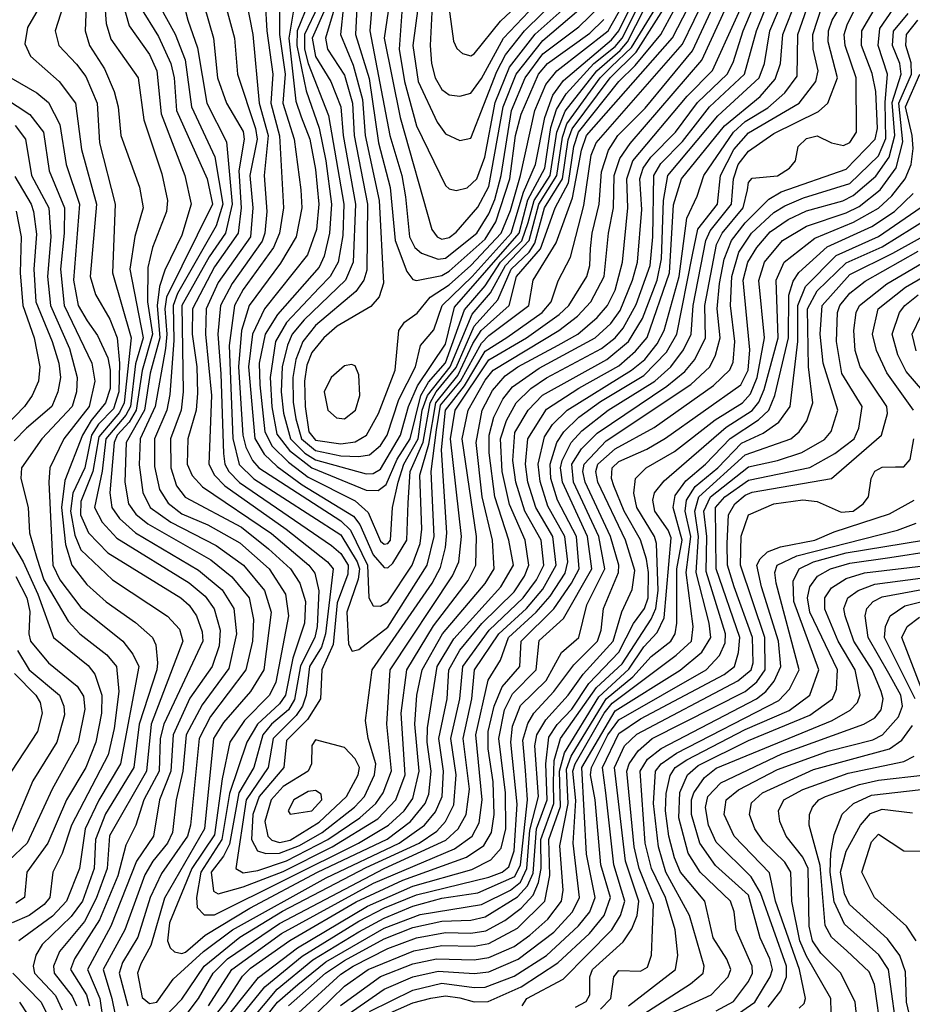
# Model space of a CAD drawing. Extents: x 501367 to 657802, y 482273 to 547541.
# Tile 557 of 656: x 591365 to 593839, y 532169 to 534896. Entities that reach past the tile are written whole.
import ezdxf

# ---------------------------------------------------------------- set-up
doc = ezdxf.new("R2010")
doc.units = 0

msp = doc.modelspace()

# ---------------------------------------------------------------- linework, layer by layer
at = {"layer": '0CON20XD'}
for points in [[(591993.6, 534945), (592011, 534855), (592029.2, 534665), (592053.7, 534575), (592042.4, 534465), (592050.3, 534365), (592045.1, 534305), (592037.5, 534282.5), (591954.1, 534165.9), (591922, 534105), (591914.8, 534025), (591922.3, 533915), (591930, 533695), (591934.1, 533665), (591944.7, 533645), (591974.2, 533614.2), (592229.5, 533439.5), (592255, 533417.4), (592275.8, 533385), (592275, 533360.6), (592245, 533280.7), (592234, 533166), (592202.7, 533095), (592198.6, 533015), (592162.5, 532957.5), (592105, 532899.3), (592097.6, 532825), (592029.3, 532745), (592011.4, 532695), (592008, 532625), (592024.3, 532594.3), (592047.1, 532587.1), (592085, 532587.7), (592141.1, 532608.9), (592203.1, 532645), (592293.2, 532715), (592320.5, 532745), (592348.9, 532805), (592351.9, 532835), (592331.4, 532905), (592324, 532955), (592342, 533095), (592508.6, 533335), (592531.1, 533378.9), (592545.3, 533434.7), (592549.1, 533475), (592534.5, 533704.5), (592545, 533815), (592598, 533882), (592655, 533978.4), (592715, 534015.5), (592812.9, 534085), (592838.2, 534115), (592857.2, 534172.8), (592891.7, 534238.3), (592928.9, 534381.1), (592948.9, 534521.1), (592962.4, 534555), (593201.5, 534828.5), (593331.4, 535095)], [(591818.2, 534945), (591831.2, 534895), (591858.2, 534818.2), (591884, 534665), (591938.1, 534558.1), (591953.7, 534385), (591935.5, 534304.5), (591890.4, 534239.6), (591814.4, 534105), (591818.8, 533865), (591812.4, 533815), (591782.9, 533735), (591783.8, 533655), (591800.1, 533605), (591823.7, 533573.7), (591980.3, 533490.3), (592055, 533430.1), (592115.5, 533375), (592142, 533335), (592157.7, 533285), (592154.6, 533225), (592122.6, 533127.4), (592102.1, 533025), (592085, 533000.8), (592024.3, 532945), (591994.7, 532895), (591946.7, 532753.3), (591925.8, 532625), (591867, 532535), (591855.1, 532465), (591857.2, 532437.2), (591876.8, 532416.8), (591905, 532416.6), (592304.3, 532615.7), (592387.4, 532665), (592430.5, 532705), (592455, 532738.7), (592471.9, 532815), (592460.1, 532945), (592465.7, 533025), (592480.3, 533095), (592536.7, 533195), (592655, 533334.8), (592679.7, 533375), (592675.7, 533454.3), (592647, 533575), (592630.2, 533725), (592647.1, 533815), (592675, 533868.7), (592710.8, 533909.3), (592745.8, 533935), (592857, 533995), (592911.4, 534025), (592965, 534071.5), (592993.9, 534105), (593015, 534146.8), (593035.8, 534224.2), (593049.9, 534375), (593048, 534455), (593064.1, 534505), (593215.2, 534684.8), (593284.5, 534755.5), (593412.7, 535037.3)], [(591468.6, 535015), (591387, 534875), (591379.8, 534829.8), (591395.3, 534795), (591474.8, 534725), (591519.8, 534665), (591536.6, 534536.6), (591578.5, 534385), (591560.5, 534185), (591575.1, 534135.1), (591615, 534066.9), (591635.2, 534015.2), (591642.1, 533945), (591640, 533865), (591625, 533818.3), (591583.9, 533776.1), (591564.3, 533745), (591545.6, 533655), (591512.3, 533585), (591506.3, 533535), (591518.7, 533468.7), (591535, 533427.6), (591623, 533345), (591775, 533244.3), (591808.2, 533208.2), (591817.7, 533175), (591730.2, 532945), (591716.4, 532815), (591614.6, 532635.4), (591607.4, 532545), (591577.6, 532462.4), (591545, 532398), (591476.2, 532315), (591459.2, 532275), (591461.4, 532255), (591511.2, 532191.2), (591522.5, 532165)], [(591697.1, 534935), (591750.1, 534850.1), (591783.8, 534775), (591793.7, 534735), (591799.6, 534645), (591884.6, 534455), (591899.9, 534385), (591772.6, 534127.4), (591767.7, 534095), (591773.1, 534025), (591769, 533985), (591740.7, 533825), (591699.7, 533735), (591696.8, 533663.2), (591706.7, 533586.7), (591726.9, 533545), (591784, 533504), (591909.8, 533439.8), (591985.5, 533385.5), (592043.3, 533315), (592061.9, 533255), (592042.1, 533095), (592005.4, 533035), (591930.5, 532949.5), (591902.5, 532905), (591877.1, 532655), (591767.1, 532462.9), (591728.4, 532331.5), (591701.3, 532281.3), (591692.1, 532255), (591705, 532187.8), (591725, 532171.5), (591745, 532174.8), (591791, 532239), (591874.9, 532315), (591955, 532374.9), (592215, 532519.5), (592416.8, 532615), (592486.9, 532665), (592517.5, 532702.5), (592535.7, 532745), (592539.4, 532815), (592526.7, 532905), (592549.4, 533015), (592554.6, 533095), (592585, 533149.7), (592645.9, 533224.1), (592735, 533311.9), (592764.1, 533355), (592776.3, 533385), (592766, 533455), (592722.9, 533552.9), (592702.4, 533645), (592697.8, 533735), (592714, 533786), (592741.2, 533835), (592782, 533875), (592825, 533904.3), (592977, 533985), (593015.3, 534014.7), (593037.8, 534042.2), (593073.1, 534106.9), (593111.8, 534215), (593119.5, 534295), (593122.6, 534465), (593142, 534498), (593201.6, 534558.4), (593238, 534605), (593277, 534655), (593373.7, 534745), (593407.2, 534865), (593466.7, 535015)], [(592040.6, 535025), (592050.2, 534865), (592066.5, 534745), (592061.5, 534665), (592085.5, 534574.5), (592096.6, 534375), (592085.5, 534305), (592068.6, 534265), (591985, 534149), (591960.3, 534105), (591945.8, 533994.2), (591956.2, 533736.2), (591973.9, 533663.9), (592014.4, 533624.4), (592255, 533469), (592300.9, 533395), (592306.6, 533375), (592303.6, 533346.4), (592271.9, 533255), (592276.5, 533166.5), (592286.7, 533146.7), (592305, 533151.5), (592385, 533213.9), (592494.7, 533385), (592513.4, 533465), (592505.5, 533645), (592520.6, 533760.6), (592531.8, 533828.2), (592587, 533895), (592645, 534000.4), (592665, 534021.6), (592775.7, 534105), (592787.8, 534175), (592851.8, 534278.2), (592897.4, 534402.6), (592921.7, 534535), (592935.6, 534575), (593174, 534846), (593260.5, 535015)], [(592085.5, 535015), (592084.9, 534855.1), (592101.3, 534745), (592094.9, 534665), (592125.8, 534565), (592144.6, 534425), (592147.2, 534375), (592131.9, 534295), (592088.4, 534221.6), (592001.6, 534105), (591980.1, 534035), (591971.9, 533935), (591983.8, 533745), (591992.3, 533712.3), (592010.4, 533675), (592028.2, 533655), (592255, 533508.2), (592282.4, 533482.4), (592329.5, 533385), (592332.7, 533295), (592345, 533272.7), (592365, 533271.4), (592385, 533284), (592452.4, 533385), (592474.7, 533445), (592479.7, 533485), (592473.9, 533635), (592499.3, 533720.7), (592518.7, 533835), (592579.1, 533910.9), (592620.8, 533999.2), (592644.4, 534035.6), (592722, 534105), (592742.1, 534185), (592808.1, 534261.9), (592848.9, 534375), (592885.6, 534444.4), (592900.3, 534545), (592913.7, 534585), (593025, 534725.1), (593070.8, 534769.2), (593141.4, 534855), (593178.2, 534921.8)], [(592270.5, 535015), (592254.3, 534855), (592289.8, 534769.8), (592315.7, 534675), (592323, 534575), (592361.2, 534395), (592373.4, 534166.6), (592361.4, 534128.6), (592338.3, 534101.7), (592245, 534047.2), (592207.9, 534015), (592175, 533974.8), (592160.7, 533939.3), (592154.7, 533894.7), (592156, 533825), (592166.6, 533755), (592185, 533731.3), (592255, 533721.3), (592295, 533726.9), (592326, 533745), (592360, 533805), (592405.7, 533925), (592416, 534035), (592431.4, 534058.6), (592466.4, 534083.6), (592502.7, 534127.3), (592555, 534162.1), (592615, 534214.9), (592699.1, 534305), (592725, 534367.4), (592752.7, 534465), (592793, 534645), (592823, 534717), (592853.9, 534755), (592995.6, 534865), (593055, 534971)], [(592347.9, 535015), (592335.3, 534865), (592391.1, 534575), (592424.5, 534465), (592434, 534406)], [(592432.7, 535035), (592417.2, 534815), (592431.7, 534725), (592465, 534602.3), (592545, 534436.9), (592555, 534427.5), (592575, 534423.1), (592605, 534430.5), (592631.9, 534455), (592654.2, 534515), (592682.9, 534667.1), (592722.3, 534765), (592793.7, 534856.3), (592893.5, 534945)], [(592543.6, 535013.6), (592567, 534837), (592576.7, 534816.8), (592592.2, 534802.2), (592615, 534796.5), (592625, 534802.1), (592697.5, 534892.5), (592811.1, 534998.9)], [(592666.6, 533696.6), (592666.1, 533745), (592679.5, 533795), (592704, 533845), (592730.8, 533879.2), (592805, 533931.2), (592959.5, 534015), (593002.8, 534055), (593028.9, 534091.1), (593063.7, 534175), (593077.2, 534225), (593089.1, 534370.9), (593083.8, 534455), (593093, 534485), (593113.8, 534515), (593182.2, 534585), (593243.1, 534666.9), (593325.4, 534745), (593342.6, 534777.4), (593369.7, 534865), (593432.6, 535015)], [(591735, 532100.7), (591815, 532182.9), (591876.6, 532275), (591975.1, 532355), (592093.5, 532426.5), (592325, 532547.7), (592471.9, 532615), (592521.1, 532648.9), (592544.9, 532675.1), (592568.2, 532721.8), (592574.6, 532805), (592559.7, 532905), (592585.1, 533015), (592592.8, 533105), (592666.5, 533205), (592760.5, 533295), (592797.6, 533345), (592817.3, 533385), (592810.3, 533455), (592765.1, 533535.1), (592739.8, 533615), (592731.9, 533675), (592737.3, 533752.7), (592774.4, 533815), (592813.7, 533856.3), (592992, 533955), (593052.2, 534005), (593091, 534069), (593131.8, 534175), (593143.6, 534233.6), (593149, 534395), (593161.1, 534465), (593300.1, 534629.9), (593414.4, 534735), (593428.9, 534775), (593444.2, 534865), (593494.6, 534985.3)], [(592127.5, 534945), (592111.5, 534845), (592130.9, 534670.9), (592145, 534627.6), (592168.9, 534565), (592185, 534481.4), (592193.9, 534385), (592187.5, 534315), (592162.5, 534245), (592043.6, 534095), (592010.9, 534025), (591999.2, 533935), (592016.5, 533736.5), (592042.6, 533692.6), (592078.5, 533658.5), (592148.1, 533608.1), (592290.6, 533520.6), (592307.7, 533497.7), (592345, 533414.3), (592375, 533378.7), (592385, 533377.9), (592399, 533391), (592437.9, 533455), (592442, 533558), (592447.4, 533645), (592483.7, 533726.3), (592502.5, 533835), (592519.5, 533865), (592575, 533933), (592625, 534047.2), (592690, 534120), (592727.4, 534205), (592777.3, 534252.7), (592793.1, 534276.9), (592819.2, 534375), (592869.4, 534455), (592885, 534563), (592895.7, 534594.3), (593001.1, 534735), (593073.8, 534806.1), (593185.7, 534984.3)], [(592295, 533563.3), (592331, 533531), (592365, 533452.2), (592375, 533443.8), (592385, 533445.2), (592392.9, 533455), (592398.2, 533545), (592414, 533615), (592429.4, 533665), (592469.6, 533735), (592480.9, 533815), (592494.9, 533855), (592558.4, 533935), (592619.2, 534080.8), (592670.1, 534139.9), (592711.7, 534215), (592777.2, 534285), (592803.8, 534385), (592853.8, 534465), (592869.2, 534570.8), (592881.8, 534608.2), (592973.6, 534735), (593003.9, 534766.1), (593060.4, 534819.6), (593170.7, 534999.3)], [(592303.6, 535005), (592295.5, 534855), (592333.6, 534733.6), (592360, 534555), (592391.5, 534431.5), (592405.3, 534285), (592438.3, 534198.3), (592455, 534176.9), (592465, 534173.8), (592535, 534187.4), (592555, 534199.5), (592655, 534288.2), (592685, 534336.5), (592723, 534455), (592739.5, 534575), (592754.9, 534634.9), (592803.3, 534745), (592828.2, 534775), (592945, 534859.3), (592983.5, 534896.5)], [(592509.2, 534955), (592502.6, 534825), (592506.4, 534775), (592516.7, 534735), (592535, 534702.4), (592555, 534688), (592585, 534684.3), (592615, 534693), (592645, 534733.5), (592705.5, 534845), (592846.3, 534993.7)], [(592469.1, 534935), (592455.1, 534824.9), (592469.2, 534725), (592522.4, 534612.4), (592545, 534579.7), (592585, 534561.8), (592615, 534568.5), (592687.3, 534752.7), (592711, 534799), (592764.2, 534865.8), (592864.9, 534965.1)], [(591485.9, 534935), (591464, 534865), (591474.2, 534825), (591522.6, 534772.6), (591548.9, 534738.9), (591579.9, 534665), (591586.5, 534555), (591629.8, 534385), (591622.4, 534195), (591674.2, 534015), (591654.8, 533835), (591641.7, 533808.3), (591585, 533741.1), (591568.5, 533645), (591535, 533561.3), (591534.2, 533525), (591555.8, 533475), (591609.7, 533419.7), (591811.9, 533295), (591834.9, 533274.9), (591854.9, 533245), (591870.9, 533200.9), (591872.7, 533175), (591764.8, 532945.2), (591754.9, 532905), (591751.7, 532815), (591709.8, 532735), (591687.4, 532665), (591660, 532610), (591637.6, 532525), (591586.7, 532403.3), (591517, 532295), (591506.3, 532265), (591550.2, 532195), (591559.2, 532165)], [(591549.9, 534935), (591546.5, 534865), (591559, 534825), (591600.2, 534759.8), (591627.5, 534697.5), (591638.6, 534655), (591646, 534575), (591697.4, 534432.6)], [(591601.3, 534935), (591605.4, 534885.4), (591618, 534842), (591693.9, 534735), (591709, 534619), (591758.9, 534468.9), (591774.8, 534395), (591772.3, 534365), (591733.7, 534265), (591720.2, 534209.8), (591720, 534115), (591733.7, 534025), (591704.9, 533924.9), (591688.6, 533815), (591668.8, 533781.2), (591635.8, 533745), (591627.5, 533725), (591615.5, 533585.5), (591620.5, 533545), (591641.9, 533515), (591686.6, 533475), (591861.1, 533371.1), (591926.6, 533316.6), (591958.8, 533265), (591966.5, 533195), (591945, 533099), (591871.4, 532998.6), (591826.3, 532915), (591817.9, 532815), (591798.8, 532735), (591788.9, 532645), (591775.1, 532615), (591734.3, 532565.7), (591712.1, 532527.9), (591657.1, 532375), (591596.4, 532265), (591620.8, 532185), (591639.3, 532095)], [(591650.7, 534945), (591668.8, 534878.8), (591725, 534799.7), (591745.8, 534755), (591757.4, 534635), (591823, 534465), (591841, 534385), (591815, 534299.6), (591767.7, 534202.3), (591752.5, 534157.5), (591746.5, 534105), (591754, 534015), (591727, 533917), (591711.3, 533815), (591660.2, 533725), (591656.6, 533615), (591667.4, 533555), (591686.9, 533526.9), (591720.1, 533500.1), (591895, 533400.4), (591953.1, 533353.1), (592001.2, 533295), (592012.9, 533235), (592010.1, 533175), (591991.6, 533095), (591893.8, 532966.2), (591862.5, 532905), (591838.5, 532665), (591830, 532635), (591758.3, 532531.7)], [(591753.2, 534935), (591796.4, 534856.4), (591824, 534785), (591841.4, 534655), (591906.4, 534516.4), (591928.5, 534385), (591910.1, 534325), (591802.6, 534137.4), (591790.5, 534105), (591792.2, 534007.8), (591781.6, 533858.4), (591773.6, 533815), (591739.3, 533735), (591738.9, 533658.9), (591753.1, 533595), (591776.9, 533556.9), (591815, 533527.5), (591887, 533497), (591975, 533447.2), (592056.9, 533375), (592102, 533305), (592110.1, 533245), (592075, 533061.2), (592057.8, 533025), (591988.7, 532955), (591947.9, 532895), (591926.7, 532793.3), (591905, 532638.7), (591842.6, 532545), (591780.2, 532395), (591775.1, 532345), (591782.1, 532325), (591794.4, 532314.4), (591815, 532309.5), (591825, 532313.2), (591879.6, 532360.4), (592003.4, 532435), (592190.8, 532535), (592383.5, 532626.5), (592448.5, 532675), (592489.2, 532725), (592498.8, 532751.2), (592505.6, 532815), (592494.8, 532895), (592495.7, 532934.3), (592521.8, 533105), (592568.5, 533181.5), (592698.9, 533325), (592733.9, 533385), (592720.4, 533455), (592682.1, 533575), (592666.6, 533696.6)], [(591876.6, 534935), (591902.7, 534845), (591913.8, 534735), (591938.6, 534665), (591985, 534586.2), (591987.4, 534565), (591972.4, 534477.6), (591979.2, 534375), (591971.1, 534305), (591905, 534211.5), (591844.1, 534095), (591843.2, 534025), (591856.2, 533935), (591858, 533862), (591854.5, 533815), (591831.2, 533735), (591829.9, 533665), (591843.5, 533633.5), (591872.4, 533602.4), (592062.8, 533472.8), (592166.7, 533385), (592183.1, 533363.1), (592194, 533314), (592189.9, 533215), (592183.6, 533185), (592143.6, 533106.4), (592127.2, 533012.8), (592109.9, 532985), (592062.9, 532945), (592039.5, 532915), (592014.3, 532825), (591973, 532755), (591947.2, 532612.8), (591930.6, 532579.4), (591896.3, 532535), (591902.7, 532482.7), (591915, 532475.3), (591985, 532494.5), (592095, 532536.9), (592231.4, 532605), (592357.3, 532682.7), (592407.9, 532735), (592433.3, 532805), (592422.2, 532975), (592438.4, 533095), (592512.3, 533217.7), (592607.6, 533342.4), (592629.7, 533385), (592630.9, 533465), (592591.6, 533735), (592607.6, 533815), (592655, 533897.7), (592677.2, 533925), (592859.2, 534035), (592911, 534075), (592947.6, 534115), (592985.1, 534184.9), (592996.9, 534305), (593010.7, 534375), (593012.5, 534465), (593028, 534512), (593056.5, 534553.5), (593255.6, 534784.4), (593324.7, 534935)], [(591880.1, 532105), (591936.9, 532175), (591982.9, 532247.1), (592005, 532269.3), (592114.3, 532345.7), (592297.3, 532452.7), (592427.3, 532512.7), (592603.3, 532576.7), (592651.1, 532608.9), (592672.2, 532645), (592680.2, 532695), (592677, 532785), (592663.7, 532876.3), (592663, 532925), (592679.6, 532995), (592701.8, 533048.2), (592750.7, 533105), (592754.6, 533175), (592845.3, 533264.7), (592894.7, 533335), (592915.4, 533375), (592907.7, 533465), (592855.2, 533565.2), (592837.4, 533625), (592835.1, 533665), (592853.3, 533725), (592873, 533755), (592914.9, 533795), (592975, 533838.5), (593095, 533910.8), (593157.1, 533975), (593186.1, 534025), (593229.6, 534245), (593244.2, 534315.8), (593299.1, 534385), (593307.5, 534465), (593343.7, 534536.3), (593385, 534582.9), (593524.8, 534665), (593570.9, 534725), (593577.7, 534755), (593564, 534815), (593562.5, 534855), (593588.9, 534935)], [(591936, 534936), (591960.9, 534845), (591968.6, 534745), (592019.1, 534595), (592023.1, 534565), (592003, 534465), (592011.4, 534375), (592005.1, 534295), (591915, 534168.1), (591881.7, 534095), (591880.2, 534025), (591896.9, 533855), (591889.1, 533665), (591905.1, 533635), (591933.5, 533605), (592103.4, 533485), (592218.4, 533395), (592233.7, 533375), (592212.9, 533195), (592201.4, 533158.6), (592168.8, 533105), (592159.2, 533025), (592149.4, 532995), (592131.4, 532968.5), (592067.3, 532905), (592053.7, 532825), (591992.6, 532735), (591964, 532545), (591985, 532533.3), (592025, 532539.8), (592105, 532566.8), (592219.3, 532625), (592308, 532685), (592352, 532725), (592372.1, 532755), (592395.3, 532815.3), (592382.8, 532945), (592392, 533095), (592564.6, 533355.4), (592581.8, 533395), (592589.4, 533465), (592558.7, 533735), (592572.1, 533815), (592665, 533954), (592769.6, 534015), (592860.5, 534079.5), (592886.7, 534105), (592937, 534185), (592945.1, 534215.1), (592947.2, 534262.8), (592951.2, 534305), (592971.1, 534385), (592977, 534475), (592996.5, 534535), (593022.8, 534575), (593098.7, 534651.3), (593229.6, 534810.4), (593292.1, 534945)], [(591888.4, 532165), (591953.1, 532265), (592090.7, 532365), (592345.8, 532504.2), (592570.4, 532599.6), (592619.3, 532635), (592638.4, 532671.6), (592647.2, 532735), (592628.9, 532915), (592663.1, 533066.9), (592697.8, 533122.2), (592719.8, 533185), (592796.4, 533255), (592835, 533299.2), (592877, 533363), (592884.3, 533395), (592875.9, 533465), (592828.7, 533548.7), (592807.1, 533617.1), (592802.1, 533665), (592819.3, 533740.7), (592842.1, 533775), (592881.9, 533815), (593060.4, 533925), (593097, 533955), (593131.8, 533998.2), (593150.6, 534035), (593192.2, 534185), (593213.9, 534346.1), (593242.8, 534407.2), (593260.7, 534465), (593343.1, 534585), (593375, 534614), (593437.8, 534652.2), (593485, 534693.8), (593519.9, 534740.1), (593521.1, 534855), (593552.9, 534945)], [(591911.8, 532098.2), (592026.8, 532243.2), (592135, 532325.6), (592329.1, 532440.9), (592455, 532496.3), (592617.7, 532542.3), (592671.2, 532568.8), (592699, 532601), (592711.9, 532655), (592711.3, 532755), (592693, 532905), (592708.9, 532985), (592730.9, 533029.1), (592796.7, 533095), (592805, 533176.5), (592872.5, 533237.5), (592950.5, 533375), (592938.8, 533465), (592869.3, 533615), (592864, 533655), (592868.2, 533675), (592893.5, 533725), (592922.9, 533757.2), (592996, 533815), (593125.2, 533894.8), (593169.9, 533935), (593205, 533981.4), (593225.9, 534025), (593231, 534105), (593266.4, 534285), (593278.6, 534311.4), (593337.3, 534385), (593342.7, 534455), (593356.3, 534495), (593385, 534531.6), (593455, 534581), (593578.2, 534641.8), (593604.6, 534665.4), (593630.8, 534735), (593605.8, 534835), (593606.7, 534865), (593616.3, 534895), (593646.6, 534945)], [(591960.7, 532069.3), (592078.8, 532211.2), (592177.6, 532292.4), (592305, 532370.1), (592375, 532407.7), (592455, 532440.5), (592535, 532462.5), (592635, 532477.8), (592737, 532523), (592753.2, 532555), (592772.6, 532735), (592766.4, 532816.4), (592759.7, 532900.3), (592772.9, 532947.1), (592789.7, 532975), (592845.4, 533035), (592900.7, 533109.3), (592966.1, 533175), (592976.7, 533205), (592982.6, 533265), (593024.3, 533365), (593025.5, 533385), (593002.2, 533465), (592932, 533615), (592926.1, 533645), (592929.2, 533665), (592990.7, 533729.3), (593224.5, 533885.5), (593277.7, 533935), (593293.3, 533966.7), (593306.1, 534015), (593297.6, 534095), (593304.3, 534165.7), (593317.3, 534232.7), (593337.8, 534285), (593375, 534333.5), (593440.7, 534399.3), (593475, 534419.2), (593655, 534482.1), (593736, 534565), (593742.5, 534595), (593737.2, 534697.2), (593727.5, 534747.5), (593698.1, 534825), (593698.5, 534865), (593739.2, 534935)], [(592166.7, 534945), (592134.4, 534865.6), (592133.4, 534825), (592158.8, 534698.8), (592195.3, 534595.3), (592214.1, 534505), (592229.5, 534385), (592224.2, 534305), (592208.7, 534241.3), (592195, 534211.1), (592080.1, 534079.9), (592045.6, 534025), (592029.4, 533945), (592030.6, 533885), (592044.8, 533754.8), (592064.8, 533714.8), (592110.4, 533670.4), (592165, 533629.5), (592295, 533563.3)], [(592192.6, 534935), (592154.6, 534855), (592155, 534815), (592165.1, 534775), (592221, 534631), (592263.8, 534385), (592261.1, 534298.9), (592247.5, 534225), (592225.4, 534185), (592195, 534153.5), (592105, 534057.9), (592074.4, 534005), (592059.1, 533905), (592064.3, 533824.3), (592078.3, 533748.3), (592112.8, 533702.8), (592175, 533654.5), (592325, 533593.3), (592358.3, 533591.7), (592381.1, 533608.9), (592411.3, 533678.7), (592447.6, 533735), (592476.8, 533855), (592497.9, 533892), (592545, 533946), (592597.4, 534092.6), (592655, 534158.9), (592698, 534225), (592756.3, 534283.7), (592774.5, 534334.5), (592790.6, 534395), (592835, 534465), (592853.9, 534585), (592876.7, 534643.3), (592964.4, 534755), (593029.3, 534810.7), (593049.3, 534835), (593095.7, 534925)], [(592215.7, 534934.3), (592176.2, 534845), (592184.7, 534794.7), (592227.6, 534725), (592255.2, 534655.2), (592261.3, 534575), (592296.1, 534385), (592289.8, 534225), (592267.9, 534175), (592153.6, 534065), (592120.7, 534025), (592107.1, 533995), (592093.1, 533935), (592090.1, 533865), (592096.1, 533806.1), (592116, 533735), (592155.5, 533695.5), (592185, 533677.1), (592325, 533638.6), (592345, 533639.5), (592365, 533651.4), (592420.3, 533745), (592443.1, 533825), (592468, 533882), (592545, 533997.6), (592570.2, 534099.8), (592749.1, 534305), (592773, 534397), (592820.5, 534485), (592837.2, 534597.2)], [(592237.1, 534925), (592212.5, 534845), (592217.9, 534815), (592265, 534742.9), (592287.1, 534665), (592292, 534575), (592329, 534385), (592327.3, 534202.7), (592319.2, 534175), (592296.9, 534143.1), (592185, 534049), (592149.5, 534005), (592130.8, 533955), (592122.6, 533905), (592123.2, 533836.8), (592130.3, 533790.3), (592146.1, 533735), (592185, 533703.2), (592255, 533688.4), (592305, 533686), (592335, 533691.1), (592365, 533716.8), (592383.8, 533745), (592416.2, 533843.8), (592461.9, 533935), (592476.3, 533993.7), (592512.6, 534037.4), (592536.2, 534105), (592618.7, 534185), (592726.7, 534305), (592761.2, 534418.9), (592794.6, 534495), (592820.4, 534625), (592842.9, 534687.1), (592872.4, 534727.6), (593005, 534840.7), (593025.8, 534865), (593067.6, 534952.4)], [(592375.1, 532545.1), (592546.4, 532623.6), (592580.3, 532655), (592602.2, 532695), (592611.3, 532765), (592593.7, 532905), (592618.6, 533015), (592625.7, 533095), (592692.8, 533195), (592769.6, 533265), (592815, 533318.5), (592851.8, 533385), (592843, 533465), (592795.6, 533545), (592773.1, 533615), (592766.7, 533665), (592773.4, 533735), (592825, 533817.3), (592915, 533876), (593025, 533937.1), (593071.9, 533978.1), (593103.9, 534016.1), (593166.1, 534195), (593177, 534383), (593199.1, 534455), (593317.8, 534602.2), (593416.6, 534683.4), (593458.7, 534731.3), (593473.6, 534775), (593479.7, 534855), (593517.7, 534952.3)], [(592389.6, 534945), (592375.7, 534845), (592419.4, 534625), (592507.7, 534315), (592522, 534295), (592535, 534288.2), (592555, 534293.1), (592575, 534307.8), (592635, 534377), (592665, 534434), (592704.6, 534655), (592740.7, 534745), (592815, 534839), (592939.3, 534945)], [(592434, 534406), (592445.6, 534295), (592460.3, 534265), (592479.1, 534249.1), (592525, 534233.2), (592545, 534236.1), (592631.7, 534305), (592665, 534358.3), (592681.6, 534398.4), (592699.5, 534465), (592727.8, 534645), (592765.9, 534735), (592815, 534801.2), (592915, 534876.4), (592974.7, 534935)], [(592837.2, 534597.2), (592852.8, 534647.2), (592879.2, 534690.8), (592955.8, 534775), (593015, 534821.8), (593035, 534845), (593081.5, 534938.5)], [(591945, 532094.9), (592045, 532217), (592147.8, 532302.2), (592305, 532399.2), (592375.8, 532435.8), (592465, 532472.3), (592665, 532521.1), (592701.9, 532535), (592720.3, 532549.7), (592735.8, 532594.2), (592743.7, 532723.7), (592726.1, 532895), (592730.5, 532939.5), (592753.1, 532996.9), (592823.9, 533066.1), (592866.7, 533143.3), (592915, 533185.3), (592937.2, 533275), (592986.6, 533375), (592969.8, 533465), (592899.8, 533615), (592895.1, 533665), (592922.1, 533707.9), (592965, 533750.6), (593158.8, 533881.2), (593208, 533922), (593236.2, 533955), (593265.1, 534015), (593263.3, 534105), (593296.4, 534273.6), (593311.4, 534305), (593369.6, 534375), (593381.5, 534425), (593385, 534445.6), (593395, 534457.2), (593465, 534463.9), (593498.7, 534485), (593514.7, 534505), (593522.5, 534545), (593545, 534566.8), (593575, 534574.1), (593615, 534554.7), (593648.1, 534548.1), (593665, 534555.7), (593684.1, 534585), (593682.7, 534735), (593652.8, 534825), (593650.1, 534855), (593657.6, 534882.4), (593679.7, 534925)], [(591976.6, 532045), (592079.4, 532175), (592136.2, 532223.8), (592213.3, 532286.7), (592375, 532379.6), (592475, 532417.3), (592645, 532445.8), (592725, 532485), (592752.6, 532507.4), (592770.9, 532545), (592778.6, 532651.4), (592803.1, 532745), (592792.9, 532885), (592798.2, 532915), (592822.9, 532957.1), (592884.8, 533025.2), (592926.2, 533083.8), (593010, 533175), (593033.7, 533256.3), (593062.1, 533317.9), (593069.4, 533370.6), (593044.1, 533455), (592967.1, 533615), (592961.9, 533645), (592967.1, 533665), (593015, 533707.2), (593123.4, 533766.6), (593287.3, 533882.7), (593333.2, 533926.8), (593342.1, 533947.9), (593346.5, 534005), (593334.5, 534105), (593338.2, 534185), (593358.1, 534251.9), (593392.6, 534305), (593455, 534361.8), (593485, 534380.6), (593536.8, 534403.2), (593665, 534442.7), (593745, 534519.4), (593765, 534566.7), (593763.3, 534666.7), (593769.8, 534745), (593744.2, 534825), (593748.6, 534871.4), (593785.1, 534925)], [(592110, 532165), (592213.1, 532255), (592265, 532290.7), (592375, 532350.4), (592455, 532381.8), (592535, 532399.5), (592615, 532402.4), (592655, 532411.2), (592745, 532466.8), (592772.7, 532497.3), (592787.9, 532532.1), (592797.3, 532655), (592826.8, 532735), (592823.1, 532835), (592831.4, 532908.6), (592855, 532943.9), (592895, 532986.3), (592942.4, 533057.6), (593025, 533144.4), (593066, 533224), (593096.1, 533265), (593106.5, 533295), (593107.9, 533365), (593102.3, 533402.3), (593085.1, 533455.1), (593040.1, 533535), (593011.2, 533605), (593005.1, 533625), (593007, 533655), (593025, 533672.5), (593103.4, 533706.6), (593155, 533736.9), (593363.1, 533885), (593384, 533925), (593388.1, 533981.9), (593369.7, 534175), (593382.4, 534225), (593407.5, 534265), (593445, 534308.6), (593495, 534343.2), (593545, 534366.7), (593645.7, 534394.3), (593675, 534408.9), (593737.5, 534462.5), (593774.5, 534515.5), (593789.7, 534575), (593783, 534667), (593807.7, 534745), (593803.5, 534775), (593783.9, 534825), (593786, 534864), (593827, 534913)], [(592138, 532145), (592255, 532252.5), (592289.7, 532275), (592385, 532323.3), (592465, 532353.3), (592545, 532367.5), (592615, 532366.2), (592657.1, 532372.9), (592709.2, 532400.8), (592755.1, 532434.9), (592788.5, 532471.5), (592803.3, 532506.7), (592810.1, 532545), (592809.3, 532625), (592844.9, 532725.1), (592844.8, 532784.8), (592845.9, 532844.1), (592863.9, 532905), (592963.8, 533046.2), (593035, 533112.4), (593115, 533235.7), (593127.8, 533265), (593134.7, 533315), (593129.8, 533445), (593124, 533465), (593075.1, 533545), (593067.4, 533585), (593072, 533625), (593101.1, 533655), (593179.7, 533700.3), (593292, 533788), (593368.4, 533835), (593390.4, 533859.6), (593408.4, 533905), (593429.2, 534015), (593413.4, 534173.4), (593429, 534225), (593478.5, 534285), (593545.4, 534324.6), (593655, 534360.9), (593690.9, 534379.1), (593749, 534425), (593794, 534486), (593811.9, 534558.1), (593801.3, 534665), (593836.4, 534745), (593835, 534776.7), (593820.3, 534825), (593822.3, 534855), (593854, 534895)], [(592121.3, 532078.7), (592265, 532219), (592331.3, 532265), (592457.5, 532317.5), (592535, 532332), (592625, 532329.8), (592665, 532337), (592745, 532380.1), (592820.1, 532455), (592834.5, 532525.5), (592831.2, 532625), (592863.4, 532716.6), (592861.5, 532815), (592874.5, 532865.5), (592969.7, 533020.3), (593053, 533097), (593095, 533159.2), (593131.6, 533198.4), (593150.8, 533239.2), (593170.6, 533460.6), (593162.3, 533482.3), (593125.4, 533535), (593119.8, 533565), (593124.4, 533585.6), (593151.2, 533618.8), (593322.5, 533767.5), (593395, 533813.5), (593413.4, 533836.6), (593428.3, 533871.7), (593467.1, 534015), (593461.2, 534175), (593483.6, 534225), (593568.8, 534291.2), (593675.2, 534335.2), (593745, 534373.9), (593782, 534408), (593818.8, 534455), (593834.9, 534495), (593840.8, 534539.2), (593838.3, 534575), (593819.5, 534655), (593859.3, 534745)], [(591341.4, 534735), (591413.4, 534693.4), (591445, 534667), (591476.3, 534606.3), (591494.6, 534495), (591531.5, 534385), (591514.4, 534175), (591527.7, 534105), (591552.2, 534062.2), (591581.5, 534021.5), (591609.4, 533959.4), (591616.6, 533925), (591616.5, 533875), (591603.4, 533835), (591563.7, 533786.3), (591539.9, 533745), (591490.2, 533619.8), (591481, 533545), (591492.5, 533442.5), (591510.3, 533385), (591551.9, 533331.9), (591605, 533283.3), (591686.7, 533226.6), (591733.8, 533185), (591742.5, 533165), (591747.5, 533115), (591745.8, 533095), (591696.6, 532945), (591681.8, 532825), (591603.3, 532696.7), (591575.1, 532625.1), (591572.2, 532545), (591539.5, 532455), (591507.9, 532412.1), (591427.8, 532335), (591410.2, 532305), (591402.4, 532275), (591406.9, 532255), (591465, 532193), (591483.5, 532153.5)], [(591284.7, 534704.7), (591393.9, 534633.9), (591431.9, 534585), (591447.4, 534477.4), (591489.2, 534375), (591489.1, 534305), (591478.5, 534205), (591488.4, 534105), (591564.9, 533945), (591573.9, 533895), (591557.6, 533825), (591487.8, 533735), (591449.2, 533655), (591445.9, 533615), (591457.4, 533385), (591477.1, 533345), (591535, 533267.6), (591651.3, 533175), (591679.1, 533139.1), (591696, 533105), (591644.9, 532835), (591585.2, 532734.8), (591546.6, 532655), (591531.6, 532545), (591494.9, 532455), (591456.7, 532413.3), (591363.1, 532345)], [(591352.7, 534602.7), (591381.6, 534565), (591398.1, 534465), (591446.4, 534375), (591451.7, 534295), (591442.2, 534185), (591450.5, 534105), (591503.9, 533985), (591524.9, 533905), (591522.7, 533865), (591511.3, 533825), (591427.2, 533735), (591370.6, 533655), (591369, 533625), (591388.6, 533545), (591392.6, 533475), (591413.2, 533405), (591432.2, 533345), (591499.9, 533229.9), (591531.7, 533195), (591606.5, 533136.5), (591633.9, 533105), (591640.1, 533035), (591627.2, 532932.8), (591610.2, 532859.8), (591508.9, 532665), (591483, 532587), (591457.3, 532535), (591449.3, 532465), (591433.5, 532445), (591392, 532415), (591345, 532394.6)], [(591351.9, 534461.9), (591397.5, 534385), (591403.5, 534365), (591412.5, 534302.5), (591404.9, 534205.1), (591410.5, 534115), (591455.7, 534005), (591473.8, 533945), (591478.1, 533905), (591471.6, 533865), (591454.1, 533825), (591384.8, 533765), (591350.3, 533729.7)], [(591697.4, 534432.6), (591707.8, 534375), (591684.6, 534295.3), (591670.7, 534205), (591707.5, 534015), (591686.7, 533943.3), (591672.1, 533825), (591659.2, 533800.8), (591604.6, 533735), (591594.1, 533645.9), (591572.4, 533545), (591594.1, 533504.1), (591635, 533460), (591835, 533336.8), (591879.4, 533299.4), (591904.7, 533264.7), (591920.7, 533205), (591918.4, 533161.6), (591898.3, 533105), (591837.1, 533017.1), (591790.8, 532915), (591784.4, 532815), (591753.1, 532735), (591736.2, 532635), (591689.5, 532565), (591618.1, 532385), (591553.1, 532265), (591587.4, 532185), (591597.6, 532115)], [(592253.9, 532166.1), (592365, 532245.9), (592455, 532281.5), (592520.5, 532295), (592625, 532291.9), (592665, 532298.4), (592735, 532329.4), (592779.2, 532360.8), (592828.5, 532405), (592867, 532455), (592871, 532485), (592862.4, 532607.6), (592884.8, 532725), (592880, 532820), (592893.5, 532856.5), (592990.6, 533015), (593064, 533076), (593115, 533132.7), (593169.1, 533175), (593181.2, 533195), (593186.2, 533225), (593186.4, 533375), (593200.6, 533455), (593175.5, 533545), (593181.5, 533578.5), (593211, 533619), (593265.6, 533665), (593333.9, 533736.1), (593412.5, 533787.5), (593440.9, 533815), (593457.5, 533855), (593495.5, 534015), (593496.8, 534133.2), (593508.4, 534171.6), (593523.9, 534196.1), (593602.9, 534267.1), (593726.6, 534323.4), (593789.2, 534365), (593840.9, 534415)], [(591355.8, 534365.8), (591370, 534295), (591366.5, 534195), (591373.9, 534105), (591405.6, 534015), (591421.7, 533935), (591417.6, 533895), (591400.4, 533855), (591379, 533825), (591301.4, 533745)], [(592266.5, 532135), (592375, 532211.1), (592455, 532245.3), (592525, 532260.9), (592625, 532254.5), (592665, 532258.7), (592746.2, 532293.8), (592845, 532368.6), (592897.1, 532425), (592916.5, 532465), (592898.5, 532615), (592906.1, 532733.9), (592897.9, 532815), (592904, 532835), (592984.7, 532975), (593006.7, 533003.3), (593184.1, 533135.9), (593226.5, 533175), (593231.5, 533215), (593212.4, 533365), (593224.6, 533465), (593209.1, 533535), (593212.9, 533565), (593236.8, 533603.2), (593300, 533655), (593365, 533723.1), (593425, 533751.2), (593468.5, 533781.5), (593499.9, 533825), (593521.2, 534005), (593521, 534105), (593542.5, 534157.5), (593627.3, 534242.7), (593745, 534295.3), (593863.1, 534376.9)], [(592375, 532138.4), (592455, 532172.7), (592505, 532186.2), (592545, 532192.6), (592585, 532186.8), (592625, 532176.1), (592663.3, 532176.7), (592755, 532217.1), (592856, 532284), (592943.8, 532365), (592985.1, 532415), (593002, 532465), (592976, 532555), (592960.3, 532735), (592947, 532805), (592949.3, 532825), (592995, 532915), (593025, 532957.3), (593267, 533095), (593304.7, 533135.3), (593320, 533170), (593320.6, 533195), (593267.4, 533367.4), (593269, 533465), (593261.2, 533535), (593279.1, 533575), (593385, 533657.8), (593465, 533675.1), (593532.5, 533697.5), (593595, 533733.5), (593614, 533756), (593632, 533815), (593591.9, 533945), (593583.2, 534025), (593588.6, 534105), (593665, 534190.1), (593785, 534249.7), (593981.5, 534358.5)], [(592335, 532149.1), (592455, 532208.5), (592535, 532227.2), (592625, 532215.1), (592655, 532216.5), (592735, 532246.5), (592825, 532304.4), (592913.4, 532386.6), (592944.8, 532425.2), (592960.3, 532465), (592936.2, 532585), (592922.6, 532825), (593015, 532981.4), (593195.1, 533094.9), (593255, 533144.2), (593280.2, 533185), (593275.3, 533225), (593239.6, 533365), (593246.3, 533465), (593235.7, 533535), (593246.7, 533575), (593375, 533690.8), (593501.6, 533735), (593525.1, 533754.9), (593546.4, 533785), (593563, 533835), (593550.9, 533935), (593548.4, 534095), (593574.7, 534145.3), (593655, 534223.2), (593755, 534266.8), (593879.5, 534345)], [(592757.5, 532165), (592770.8, 532185), (592871.6, 532238.4), (593005.6, 532375), (593030.3, 532415), (593042.4, 532455), (593011.8, 532555), (592989.8, 532755), (592980.6, 532825), (593025, 532919.1), (593085, 532959.6), (593317.2, 533082.8), (593345.7, 533105), (593357, 533143), (593360.4, 533185), (593295.1, 533375), (593292.9, 533545), (593319.3, 533575), (593385, 533620.3), (593555, 533655.4), (593624, 533695), (593677.7, 533735), (593690.5, 533765), (593699.5, 533825), (593643.7, 533916.3), (593628.5, 534005), (593631.2, 534085), (593637.6, 534105), (593665, 534138.3), (593707.8, 534172.2), (593854.8, 534255.2)], [(592905, 532160.7), (592935, 532176.7), (592944.8, 532195), (592945.4, 532245), (592952.3, 532265), (593037.8, 532342.2), (593061.8, 532378.2), (593075.8, 532415), (593081.2, 532455), (593043.5, 532565), (593013.1, 532825), (593041.2, 532885), (593075, 532917.1), (593355.2, 533064.8), (593391.6, 533095), (593397.5, 533115), (593396.1, 533185), (593345.4, 533325), (593326.7, 533385), (593326, 533445), (593329.1, 533525), (593346.4, 533555), (593375, 533579.4), (593395, 533587.5), (593614.6, 533625.4), (593753.5, 533745), (593769.4, 533805), (593768, 533825), (593693.8, 533935), (593680.1, 533980.1), (593676.7, 534035), (593683.4, 534085), (593692, 534105), (593767.5, 534165), (593895, 534239.3)], [(593841.7, 533815), (593767.8, 533917.8), (593739.5, 533979.5), (593728.4, 534025), (593743.9, 534095), (593819.2, 534155), (593925, 534216.2)], [(593896.1, 533835), (593821.6, 533921.6), (593798, 533968), (593782.7, 534025), (593803.3, 534085), (593817.8, 534105), (593855, 534133.7)], [(593849.1, 533979.1), (593837.8, 534025), (593863.3, 534076.8)], [(592265, 533790.7), (592296.2, 533815), (592307.8, 533855), (592305, 533912.5), (592295, 533937.5), (592285, 533941.2), (592265, 533937.5), (592228.1, 533905), (592209.2, 533865), (592218.9, 533815), (592243.4, 533793.4), (592265, 533790.7)], [(592974.5, 532155.5), (593003, 532185), (593011.6, 532245), (593025, 532262.2), (593085, 532260.7), (593105, 532271.5), (593115.6, 532305), (593121.6, 532445), (593081.5, 532545), (593067.8, 532605), (593047.5, 532815), (593053.8, 532835), (593078.7, 532871.3), (593117.4, 532905), (593375, 533035.7), (593407.7, 533062.3), (593431, 533095), (593430.3, 533185), (593362.4, 533385), (593364.1, 533465.9), (593384.3, 533525), (593455, 533555.4), (593535, 533566.5), (593575, 533562.1), (593641.8, 533531.8), (593675, 533534.9), (593702.8, 533555), (593717, 533575), (593724.8, 533625), (593735, 533645.4), (593755, 533657.1), (593792.2, 533657.8), (593815, 533657.5), (593832.2, 533677.8), (593842.7, 533735)], [(593052.6, 532165), (593182.8, 532265), (593189.2, 532305), (593181.9, 532375), (593155.1, 532464.9), (593116.1, 532545), (593098.1, 532615), (593084.3, 532815), (593105, 532848.2), (593142.6, 532877.4), (593406.8, 533015), (593433.1, 533035), (593455.8, 533064.2), (593474.7, 533105), (593467.7, 533175), (593420.5, 533325), (593407.9, 533385), (593416.7, 533403.2), (593437.6, 533422.4), (593473.5, 533436.5), (593568.2, 533455), (593621.9, 533478.1), (593775, 533527.7), (593844.1, 533565)], [(592980.8, 532069.2), (593223.9, 532226.1), (593259.4, 532255), (593261.7, 532275), (593221.2, 532415), (593155.8, 532535), (593135.1, 532605.1), (593121.4, 532725), (593126.7, 532815), (593142.6, 532835), (593185.2, 532864.8), (593469.1, 533010.9), (593498.2, 533041.8), (593524.9, 533095.1), (593461.7, 533335), (593457.5, 533365), (593464.2, 533385), (593518.8, 533411.2), (593797.8, 533482.2), (593848.8, 533501.2)], [(591333.1, 533465), (591374.8, 533394.8), (591415.8, 533305), (591458.7, 533185), (591555, 533107.4), (591573.4, 533083.4), (591593.3, 533025), (591592.4, 532975), (591576, 532895), (591548.5, 532825), (591494.9, 532735.1), (591443.5, 532615), (591385.2, 532535), (591379.2, 532465), (591355, 532449)], [(593159.9, 532140.1), (593281.1, 532195), (593328.3, 532245), (593335.5, 532265), (593324.2, 532294.2), (593287.1, 532352.9), (593263.5, 532455), (593196.6, 532535), (593180.1, 532575), (593164.4, 532635), (593155.1, 532705.1), (593157, 532753), (593167.5, 532802.5), (593181.4, 532825), (593213.6, 532846.4), (593375, 532930.2), (593497.7, 532982.3), (593554.2, 533025), (593579.6, 533095), (593510.7, 533285), (593508.8, 533341.2), (593524.8, 533375.2), (593565, 533394.1), (593655, 533419.7), (593869.7, 533455)], [(593295, 532151.1), (593342.9, 532177.1), (593385, 532232.1), (593395.7, 532255), (593395.2, 532274.8), (593350.4, 532375), (593345.2, 532425), (593335.2, 532455), (593250.4, 532535), (593217.6, 532587.6), (593191.3, 532685), (593194.1, 532755.9), (593215.9, 532805), (593245, 532830.6), (593385, 532899.6), (593555, 532969.9), (593617.4, 533015), (593628.1, 533041.9), (593631, 533095), (593554.7, 533255), (593548.2, 533295), (593554.7, 533325.3), (593575.6, 533354.4), (593611.6, 533375), (593665, 533391.2), (593776.3, 533406.4), (593895, 533424.7)], [(593344.8, 532134.8), (593402.2, 532175), (593444.9, 532245), (593451.1, 532265), (593444, 532295), (593416.6, 532353.4), (593385, 532471.6), (593293.2, 532553.2), (593250, 532615), (593227, 532695), (593226.9, 532735), (593233.4, 532755), (593262.5, 532797.5), (593295, 532822.7), (593616.2, 532955), (593666.5, 532983.5), (593686.8, 533005), (593693.7, 533026.3), (593680, 533095), (593633.4, 533175), (593596.2, 533263.8), (593596.4, 533295), (593615, 533322.1), (593655, 533348.4), (593706.3, 533363.7), (593885, 533385.1)], [(591355, 533354.1), (591385.4, 533295), (591393.4, 533256.6), (591390.4, 533195), (591395.2, 533175), (591445.6, 533115), (591525, 533049.8), (591542, 533022), (591546.3, 532986.3), (591527.7, 532895), (591455.1, 532765), (591386.6, 532615), (591335, 532567.7)], [(593438.7, 532161.3), (593474, 532206), (593490.1, 532245), (593489.6, 532275), (593418.1, 532478.1), (593392.1, 532522.2), (593295, 532618.5), (593274.2, 532665), (593265.5, 532714.5), (593272, 532745), (593307.8, 532782.2), (593477.1, 532862.8), (593704.1, 532945), (593735, 532962.8), (593752.3, 532985), (593757.9, 533015), (593752.6, 533035), (593727, 533095), (593676.2, 533175), (593652.1, 533245), (593649.1, 533265), (593660, 533295), (593688.3, 533315), (593735, 533332.4), (593895.9, 533354.1)], [(593525, 532158.6), (593538.8, 532171.2), (593542.6, 532185), (593525.9, 532265), (593459.9, 532455), (593443.1, 532533.1), (593344.5, 532635), (593317.3, 532695), (593322.7, 532735), (593356.9, 532763.1), (593465, 532819.4), (593605, 532870.1), (593728.9, 532901.1), (593755.6, 532915), (593800.6, 532965), (593811, 532995), (593806.5, 533025), (593773.3, 533085), (593715.8, 533185), (593708.1, 533245), (593712.2, 533265), (593730.2, 533285), (593755, 533297.8), (593925, 533329.4)], [(593846.8, 533015), (593761.6, 533185), (593764.2, 533215.8), (593777.2, 533245), (593817.7, 533272.3), (593935, 533302.2)], [(593878.5, 533005), (593809.5, 533185), (593824.6, 533215.4), (593858.4, 533241.6)], [(591359, 533149), (591391.6, 533095), (591475.8, 533025), (591488.1, 532995), (591489.2, 532970.8), (591468.1, 532895), (591402.2, 532787.8), (591339.6, 532640.4)], [(591350.7, 533085), (591409.8, 533025), (591422, 533005), (591428.1, 532975), (591414.8, 532925), (591342.8, 532815)], [(593613.3, 532146.7), (593613, 532185), (593545, 532302.7), (593527, 532345), (593505.1, 532455), (593501.7, 532535), (593485, 532563), (593425, 532620.8), (593401.9, 532655), (593387.1, 532695), (593392.6, 532727.4), (593423.5, 532755), (593565, 532819.5), (593775, 532876.7), (593809.5, 532900.5), (593838.9, 532941.1)], [(592085, 532617.5), (592115, 532623.9), (592195, 532673.2), (592270.5, 532745), (592303.4, 532805), (592306.9, 532825), (592295, 532849.3), (592265, 532880.2), (592185, 532901.8), (592175, 532886.2), (592173.6, 532835), (592164.4, 532815), (592095, 532771.8), (592062, 532735), (592045.1, 532675), (592052.9, 532635), (592063.8, 532623.8), (592085, 532617.5)], [(593687.8, 532105), (593680, 532175), (593640.2, 532255), (593585, 532310.3), (593562.2, 532345), (593552.8, 532385), (593549.9, 532545), (593535, 532576.9), (593489, 532635), (593471.9, 532675), (593467.8, 532705), (593482.5, 532735), (593535, 532764.2), (593660.6, 532809.4), (593815, 532841.6), (593843.7, 532856.3)], [(593656.9, 532316.9), (593614.9, 532354.9), (593597.4, 532387.4), (593583.6, 532553.6), (593552.8, 532665), (593553.9, 532695), (593562.4, 532715), (593579.7, 532735), (593598.4, 532745), (593692.3, 532777.7), (593745, 532789.6), (593875.4, 532804.6)], [(592115, 532696), (592175, 532704.9), (592202.5, 532735), (592200.9, 532750.9), (592185, 532761.6), (592165, 532758.1), (592124.6, 532735), (592109.4, 532705), (592115, 532696)], [(593799.7, 532069.7), (593772.4, 532265), (593745.7, 532305.7), (593651, 532391), (593622.4, 532452.4), (593611.2, 532535), (593612.8, 532587.2), (593621.9, 532638.1), (593644.6, 532695.4), (593675.8, 532725), (593725, 532748), (593895, 532767.7), (593955, 532765.5), (593980.4, 532750.4), (594015, 532717), (594035, 532725.9)], [(593840.1, 532100.1), (593822.2, 532175), (593819.3, 532259.3), (593804.2, 532304.2), (593770.1, 532350.1), (593664.4, 532445), (593650.4, 532475), (593639.2, 532535), (593655, 532593.4), (593694.8, 532665), (593722.9, 532697), (593755, 532709.2), (593839.1, 532699.1)], [(593849.1, 532345), (593822, 532385), (593734.2, 532465), (593698.4, 532535), (593725, 532618.7), (593745, 532640.2), (593815, 532594.5), (593935, 532592.6)], [(591758.3, 532531.7), (591727.1, 532465), (591692.4, 532355), (591650.5, 532285), (591641, 532255), (591665.1, 532165.1)], [(591792.1, 532095), (591860.5, 532185), (591901.9, 532255), (591941.5, 532295), (592085, 532393), (592375.1, 532545.1)], [(593752.9, 532087.1), (593733.8, 532223.8), (593719.2, 532259.3), (593656.9, 532316.9)], [(591346.7, 532255), (591425.4, 532175), (591454.6, 532114.6)], [(591365.2, 532175), (591411.5, 532105)]]:
    msp.add_lwpolyline(points, dxfattribs=at)

doc.saveas('drawing.dxf')
